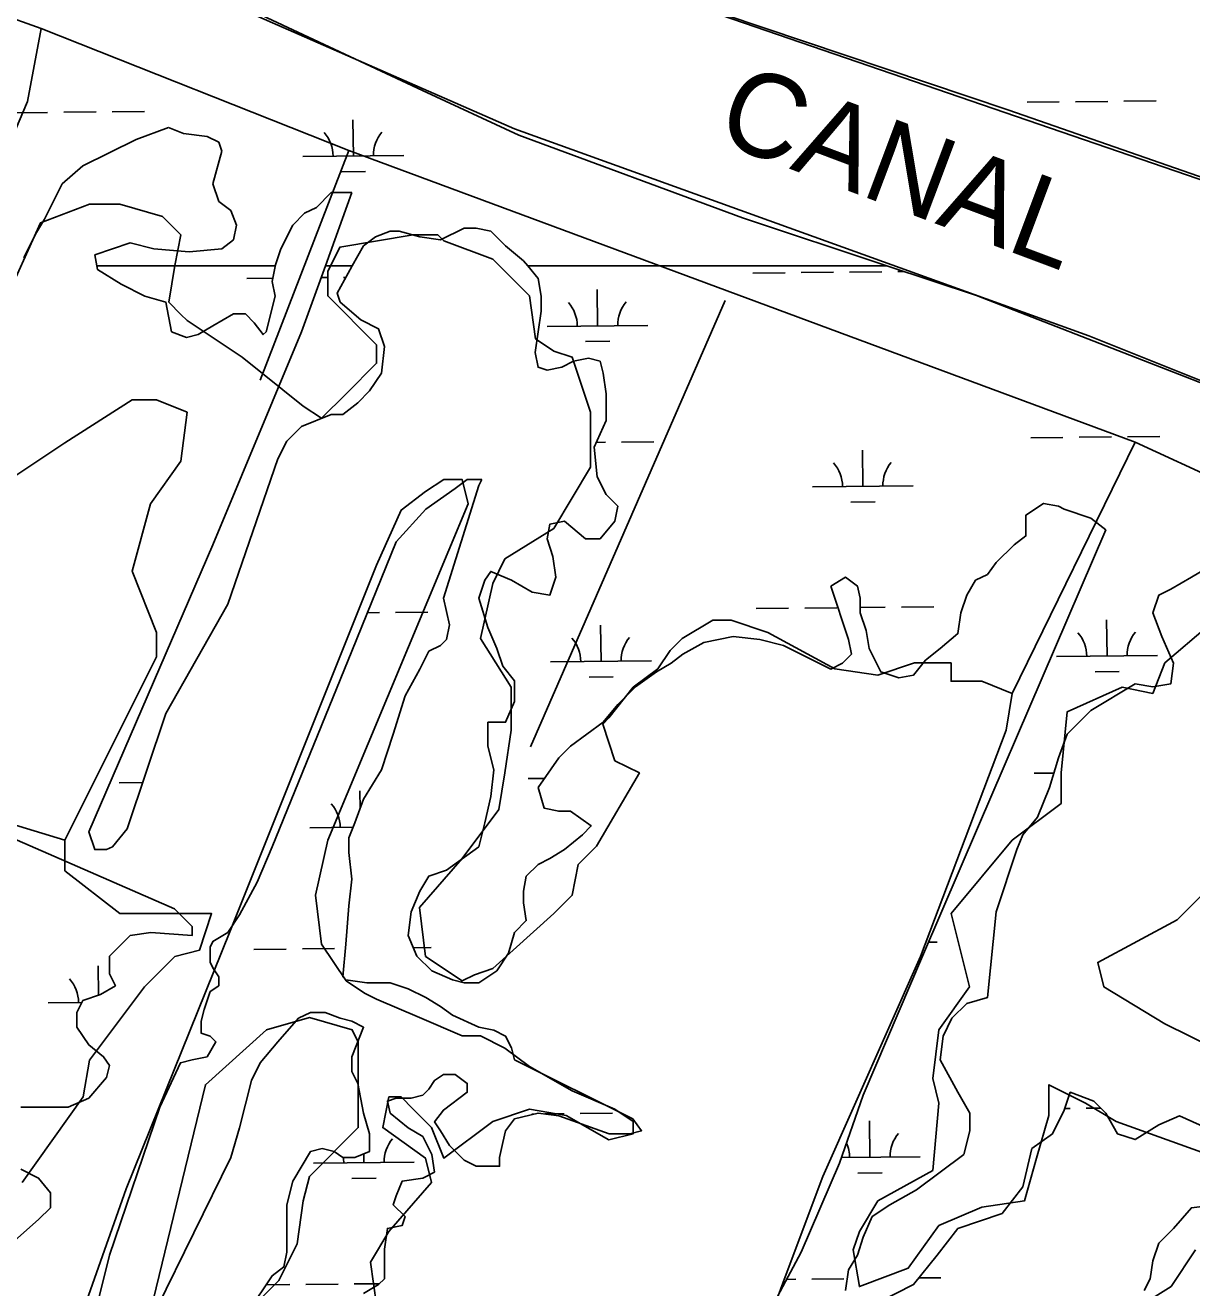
# Model space of a CAD drawing. Extents: x 3734862 to 3772949, y 391520 to 417239.
# Drawn here: x 3749673 to 3750831, y 410654 to 411906 of the extents above; entities that cross this region are included whole.
import ezdxf

# ---------------------------------------------------------------- set-up
doc = ezdxf.new("R2010")
doc.units = 0
for name, color, linetype in [('V-RIVR-IDEN', 7, 'Continuous'), ('V-TOPO-SHOR', 7, 'Continuous'), ('V-WETL-SWMP', 7, 'Continuous')]:
    doc.layers.add(name, color=color, linetype=linetype)

msp = doc.modelspace()

# ---------------------------------------------------------------- linework, layer by layer
at = {"layer": 'V-TOPO-SHOR'}
for p, q in [((3750158.8, 411802.9), (3749824.8, 411949.3)), ((3750364, 411915.4), (3750892.1, 411734.2)), ((3750728.6, 411597.7), (3750158.8, 411802.9)), ((3750174.7, 411190.1), (3750367.8, 411632.7)), ((3751106.7, 411445.6), (3750728.6, 411597.7)), ((3750774.5, 411492.3), (3750652.6, 411243))]:
    msp.add_line(p, q, dxfattribs=at)
for points in [[(3745988.9, 413184.7), (3746111, 413184.7), (3746514, 413025.9), (3746807.1, 412928.2), (3746990.3, 412854.9), (3747344.5, 412732.8), (3747881.9, 412561.8), (3748565.8, 412305.3), (3749054.3, 412122.1), (3749518.4, 411963.4), (3749689.4, 411902.3), (3749994.4, 411781.5)], [(3749689.4, 411902.3), (3749675.7, 411829.9), (3749438.3, 411270.5), (3749434.2, 411194.1), (3749518.7, 411157.9), (3749659.6, 411113.6), (3749712.8, 411097.5)], [(3752115.6, 411001.4), (3751563.4, 411176.7), (3751212.8, 411290.7), (3750774.5, 411492.3), (3749994.4, 411781.5), (3749906.7, 411553.6)], [(3750385.8, 410551.9), (3750428.2, 410667.1), (3750464.6, 410764.1), (3750561.6, 410982.3), (3750646.5, 411206.6), (3750652.6, 411243), (3750622.3, 411255.1), (3750591.9, 411255.1), (3750591.9, 411273.3), (3750555.6, 411273.3), (3750519.2, 411261.2), (3750476.7, 411267.3), (3750410.1, 411303.6), (3750373.7, 411315.8), (3750355.5, 411315.8), (3750325.2, 411297.6), (3750313.1, 411285.5), (3750300.9, 411267.3), (3750276.7, 411249.1), (3750252.4, 411218.8), (3750246.4, 411212.7), (3750258.5, 411176.3), (3750282.7, 411164.2), (3750240.3, 411091.5), (3750222.1, 411073.3), (3750216.1, 411042.9), (3750197.9, 411024.8), (3750137.2, 410970.2), (3750119, 410964.1), (3750106.9, 410958.1), (3750070.5, 410982.3), (3750064.5, 411030.8), (3750106.9, 411079.3), (3750143.3, 411127.8), (3750149.4, 411164.2), (3750155.4, 411206.6), (3750155.4, 411249.1), (3750125.1, 411297.6), (3750137.2, 411352.1), (3750149.4, 411376.4), (3750197.9, 411406.7), (3750234.2, 411467.3), (3750234.2, 411521.9), (3750216.1, 411576.5), (3750197.9, 411582.5), (3750179.7, 411594.7), (3750173.6, 411637.1), (3750137.2, 411673.5), (3750088.7, 411691.7), (3750082.7, 411697.7), (3750058.4, 411697.7), (3749985.7, 411685.6), (3749973.5, 411661.3), (3749973.5, 411637.1), (3750022, 411588.6), (3750022, 411570.4), (3749991.7, 411540.1), (3749967.5, 411515.8), (3749949.3, 411528), (3749888.7, 411576.5), (3749834.1, 411612.8), (3749828, 411618.9), (3749815.9, 411631), (3749822, 411667.4), (3749828, 411697.7), (3749809.8, 411715.9), (3749767.4, 411728), (3749737.1, 411728), (3749688.6, 411709.8), (3749664.3, 411655.3)], [(3749658.3, 411455.2), (3749712.8, 411491.6), (3749779.5, 411534), (3749803.8, 411534), (3749834.1, 411521.9), (3749828, 411473.4), (3749797.7, 411431), (3749779.5, 411364.3), (3749803.8, 411303.6), (3749803.8, 411279.4), (3749712.8, 411097.5), (3749712.8, 411067.2), (3749767.4, 411024.8), (3749858.4, 411024.8), (3749846.2, 410988.4), (3749822, 410982.3), (3749791.7, 410952), (3749737.1, 410879.3), (3749731, 410842.9), (3749670.4, 410758)], [(3749700.7, 410545.8), (3749773.5, 410751.9), (3749876.5, 411006.6), (3750022, 411370.3), (3750046.3, 411424.9), (3750070.5, 411443.1), (3750088.7, 411455.2), (3750106.9, 411455.2), (3750113, 411431), (3749973.5, 411097.5), (3749961.4, 411042.9), (3749967.5, 410994.4), (3749991.7, 410958.1), (3750009.9, 410945.9), (3750022, 410939.9), (3750064.5, 410921.7), (3750106.9, 410903.5), (3750125.1, 410903.5), (3750149.4, 410891.4), (3750173.6, 410873.2), (3750216.1, 410848.9), (3750258.5, 410830.8), (3750276.7, 410818.6), (3750276.7, 410806.5), (3750252.4, 410800.4), (3750210, 410824.7), (3750173.6, 410830.8), (3750137.2, 410818.6), (3750088.7, 410782.3), (3750076.6, 410812.6), (3750058.4, 410830.8), (3750046.3, 410842.9), (3750034.2, 410842.9), (3750028.1, 410812.6), (3750070.5, 410782.3), (3750070.5, 410782.3), (3750076.6, 410758), (3750034.2, 410709.5), (3750016, 410679.2), (3750022, 410636.7)], [(3750846.6, 411309.7), (3750804.1, 411273.3), (3750792, 411243), (3750761.7, 411249.1), (3750707.1, 411224.8), (3750701.1, 411164.2), (3750701.1, 411133.9), (3750652.6, 411097.5), (3750591.9, 411024.8), (3750610.1, 410952), (3750579.8, 410909.6), (3750573.8, 410861.1), (3750579.8, 410836.8), (3750573.8, 410770.1), (3750519.2, 410739.8), (3750501, 410709.5), (3750494.9, 410691.3), (3750501, 410654.9), (3750549.5, 410673.1), (3750579.8, 410715.6), (3750622.3, 410733.8), (3750664.7, 410739.8), (3750676.8, 410782.3), (3750688.9, 410824.7), (3750688.9, 410855), (3750725.3, 410836.8), (3750755.6, 410818.6), (3750840.5, 410788.3)], [(3750876.9, 410879.3), (3750804.1, 410915.6), (3750743.5, 410952), (3750737.4, 410976.3), (3750816.3, 411018.7), (3750846.6, 411049)], [(3749864.4, 410600.4), (3749925, 410661), (3749943.2, 410697.4), (3749949.3, 410739.8), (3749955.4, 410764.1), (3750003.9, 410812.6), (3750003.9, 410836.8), (3750003.9, 410897.4), (3749997.8, 410909.6), (3749955.4, 410921.7), (3749912.9, 410909.6), (3749852.3, 410855), (3749797.7, 410630.7)], [(3750834.4, 410691.3), (3750810.2, 410654.9), (3750761.7, 410624.6)]]:
    msp.add_lwpolyline(points, dxfattribs=at)
at = {"layer": 'V-WETL-SWMP'}
for p, q in [((3750067.6, 411840.8), (3749902.8, 411917.9)), ((3750649.3, 411821.4), (3750365.8, 411916.4)), ((3750163.2, 411796.7), (3750067.6, 411840.8)), ((3750667.3, 411829.2), (3750699.3, 411829.6)), ((3750715.3, 411829.7), (3750747.3, 411830.1)), ((3750763.3, 411830.2), (3750795.3, 411830.6)), ((3749663.7, 411818.8), (3749695.7, 411819.1)), ((3749711.7, 411819.3), (3749743.7, 411819.6)), ((3749759.7, 411819.8), (3749791.7, 411820.1)), ((3750900.9, 411733.6), (3750649.3, 411821.4)), ((3749783.4, 411792.4), (3749815.7, 411804.2)), ((3749815.7, 411804.2), (3749830.4, 411798.3)), ((3749999, 411775.9), (3749998.6, 411811.9)), ((3749730.7, 411766), (3749783.4, 411792.4)), ((3749830.4, 411798.3), (3749853.8, 411795.4)), ((3749853.8, 411795.4), (3749865.6, 411789.5)), ((3749865.6, 411789.5), (3749868.5, 411780.7)), ((3750385, 411714.7), (3750163.2, 411796.7)), ((3749868.5, 411780.7), (3749859.7, 411748.4)), ((3749949, 411775.3), (3750049, 411776.4)), ((3749710.1, 411748.4), (3749730.7, 411766)), ((3749987.1, 411760.3), (3750011.1, 411760.6)), ((3749692.5, 411713.2), (3749710.1, 411748.4)), ((3749859.7, 411748.4), (3749865.6, 411730.8)), ((3749962.3, 411724.9), (3749977, 411739.6)), ((3749997.5, 411739.6), (3749971.3, 411667)), ((3749977, 411739.6), (3749997.5, 411739.6)), ((3749865.6, 411730.8), (3749877.3, 411722)), ((3749950.6, 411719.1), (3749962.3, 411724.9)), ((3749683.7, 411698.5), (3749692.5, 411713.2)), ((3749877.3, 411722), (3749883.1, 411707.3)), ((3749938.9, 411707.3), (3749950.6, 411719.1)), ((3750528.3, 411667), (3750385, 411714.7)), ((3749883.1, 411707.3), (3749880.2, 411692.7)), ((3749927.1, 411683.9), (3749938.9, 411707.3)), ((3750021, 411695.6), (3750035.6, 411701.5)), ((3750035.6, 411701.5), (3750044.4, 411701.5)), ((3750044.4, 411701.5), (3750065, 411695.6)), ((3750085.5, 411692.7), (3750108.9, 411704.4)), ((3750108.9, 411704.4), (3750120.7, 411704.4)), ((3750120.7, 411704.4), (3750135.3, 411701.5)), ((3750135.3, 411701.5), (3750150, 411686.8)), ((3749672, 411675.1), (3749683.7, 411698.5)), ((3749777.6, 411689.7), (3749742.4, 411678)), ((3749801, 411683.9), (3749777.6, 411689.7)), ((3749880.2, 411692.7), (3749868.5, 411683.9)), ((3750009.2, 411686.8), (3750021, 411695.6)), ((3750065, 411695.6), (3750085.5, 411692.7)), ((3749742.4, 411678), (3749744.6, 411667)), ((3749836.2, 411680.9), (3749801, 411683.9)), ((3749868.5, 411683.9), (3749836.2, 411680.9)), ((3749921.5, 411667), (3749927.1, 411683.9)), ((3749997.9, 411667), (3750009.2, 411686.8)), ((3750150, 411686.8), (3750167.6, 411672.1)), ((3749744.6, 411667), (3749921.5, 411667)), ((3749971.3, 411667), (3749997.9, 411667)), ((3750167.6, 411672.1), (3750171.9, 411667)), ((3750171.9, 411667), (3750528.3, 411667)), ((3749893.3, 411654.5), (3749919, 411654.8)), ((3749967, 411655.3), (3749973.3, 411655.4)), ((3749989.3, 411655.5), (3749991.6, 411655.6)), ((3750395.2, 411659.8), (3750427.2, 411660.2)), ((3750443.2, 411660.3), (3750475.2, 411660.7)), ((3750491.2, 411660.8), (3750523.2, 411661.2)), ((3750539.2, 411661.4), (3750545.1, 411661.4)), ((3750241.2, 411607.5), (3750240.8, 411643.5)), ((3750191.2, 411606.9), (3750291.2, 411608)), ((3750229.3, 411591.9), (3750253.3, 411592.2)), ((3750240.1, 411492), (3750249, 411492.1)), ((3750265, 411492.3), (3750297, 411492.6)), ((3750670.9, 411496.6), (3750702.9, 411496.9)), ((3750718.9, 411497.1), (3750750.9, 411497.4)), ((3750766.9, 411497.6), (3750798.9, 411497.9)), ((3750504.3, 411448.4), (3750503.9, 411484.4)), ((3750454.3, 411447.8), (3750554.3, 411448.9)), ((3750492.5, 411432.8), (3750516.5, 411433.1)), ((3750398.7, 411327.2), (3750430.7, 411327.5)), ((3750446.7, 411327.7), (3750478.7, 411328)), ((3750501.9, 411328.3), (3750526.7, 411328.5)), ((3750542.7, 411328.7), (3750574.7, 411329)), ((3750013, 411323.1), (3750024.8, 411323.2)), ((3750040.8, 411323.4), (3750072.8, 411323.7)), ((3750746.6, 411280.1), (3750746.2, 411316.1)), ((3750244.7, 411274.8), (3750244.3, 411310.8)), ((3750194.7, 411274.3), (3750294.7, 411275.3)), ((3750696.6, 411279.6), (3750796.6, 411280.6)), ((3750734.7, 411264.6), (3750758.7, 411264.8)), ((3750232.8, 411259.2), (3750256.8, 411259.5)), ((3750674.4, 411163.9), (3750693.8, 411164.1)), ((3749766.6, 411154.3), (3749789.9, 411154.6)), ((3750172.5, 411158.6), (3750188.5, 411158.8)), ((3750005.7, 411128.7), (3750005.5, 411146.4)), ((3749955.9, 411109.9), (3749998.7, 411110.3)), ((3749994.1, 411094.9), (3749994.6, 411094.9)), ((3749900.4, 410989.2), (3749932.4, 410989.6)), ((3749948.4, 410989.7), (3749980.4, 410990.1)), ((3750058.5, 410990.9), (3750076.3, 410991.1)), ((3750569.4, 410996.3), (3750578.2, 410996.4)), ((3749746.2, 410943.7), (3749745.9, 410972.8)), ((3749696.3, 410936.3), (3749729.7, 410936.7)), ((3750176, 410825.9), (3750178, 410826)), ((3750189, 410826.1), (3750208, 410826.3)), ((3750224, 410826.5), (3750256, 410826.8)), ((3750704.7, 410831.5), (3750709.9, 410831.6)), ((3750725.9, 410831.8), (3750740.4, 410831.9)), ((3750511.3, 410783.1), (3750510.9, 410819.1)), ((3750009.4, 410777.8), (3750009.3, 410786.6)), ((3749959.4, 410777.2), (3750059.4, 410778.3)), ((3750483.3, 410782.8), (3750561.3, 410783.6)), ((3749997.6, 410762.2), (3750021.6, 410762.5)), ((3750499.5, 410767.5), (3750523.5, 410767.8)), ((3750428.8, 410662.1), (3750437.8, 410662.2)), ((3750453.7, 410662.4), (3750485.7, 410662.7)), ((3750560, 410663.5), (3750581.7, 410663.7)), ((3749912.3, 410656.7), (3749935.9, 410656.9)), ((3749951.9, 410657.1), (3749983.9, 410657.4)), ((3749999.9, 410657.6), (3750024.9, 410657.8))]:
    msp.add_line(p, q, dxfattribs=at)
for points in [[(3749997.9, 411667), (3749971.3, 411667), (3749947.7, 411601.7), (3749859.7, 411390.4), (3749736.5, 411105.8), (3749742.4, 411088.2), (3749754.1, 411088.2), (3749760, 411091.1), (3749774.7, 411108.7), (3749812.8, 411223.2), (3749874.4, 411331.7), (3749924.2, 411475.5), (3749933, 411493.1), (3749947.7, 411507.8), (3749977, 411519.5), (3749988.7, 411519.5), (3750003.4, 411531.3), (3750015.1, 411543), (3750026.8, 411560.6), (3750029.8, 411587), (3750023.9, 411604.6), (3750006.3, 411613.4), (3749985.8, 411631), (3749982.9, 411639.8), (3749997.5, 411666.3)], [(3749921.5, 411667), (3749744.6, 411667), (3749745.3, 411663.3), (3749768.8, 411648.7), (3749792.2, 411636.9), (3749812.8, 411631), (3749818.6, 411601.7), (3749833.3, 411595.8), (3749845, 411598.8), (3749859.7, 411607.6), (3749880.2, 411619.3), (3749891.9, 411619.3), (3749900.7, 411610.5), (3749909.5, 411598.8), (3749912.5, 411601.7), (3749921.3, 411636.9), (3749918.3, 411651.6), (3749921.3, 411666.3)]]:
    msp.add_lwpolyline(points, close=True, dxfattribs=at)
for points in [[(3750861.7, 411542.4), (3750617.1, 411637.5), (3750528.3, 411667), (3750171.9, 411667), (3750182.3, 411654.5), (3750185.2, 411636.9), (3750185.2, 411622.2), (3750179.3, 411581.2), (3750182.3, 411566.5), (3750191.1, 411563.6), (3750205.7, 411566.5), (3750217.4, 411572.4), (3750232.1, 411575.3), (3750243.8, 411572.4), (3750246.8, 411560.6), (3750249.7, 411540.1), (3750249.7, 411513.7), (3750238, 411487.3), (3750240.9, 411457.9), (3750249.7, 411440.3), (3750261.4, 411428.6), (3750258.5, 411413.9), (3750243.8, 411396.3), (3750229.2, 411396.3), (3750208.6, 411413.9), (3750194, 411411), (3750191.1, 411396.3), (3750196.9, 411378.7), (3750199.8, 411358.2), (3750194, 411340.5), (3750176.4, 411343.5), (3750155.9, 411355.2), (3750135.3, 411364), (3750129.5, 411355.2), (3750123.6, 411337.6), (3750132.4, 411308.3), (3750141.2, 411287.7), (3750147.1, 411270.1), (3750158.8, 411255.5), (3750158.8, 411234.9), (3750150, 411214.4), (3750132.4, 411214.4), (3750132.4, 411190.9), (3750138.3, 411167.4), (3750135.3, 411141), (3750129.5, 411114.6), (3750123.6, 411091.1), (3750091.4, 411067.7), (3750073.8, 411061.8), (3750065, 411047.1), (3750056.2, 411026.6), (3750053.2, 411003.1), (3750062, 410982.6), (3750076.7, 410967.9), (3750097.2, 410959.1), (3750108.9, 410956.2), (3750123.6, 410956.2), (3750141.2, 410967.9), (3750152.9, 410985.5), (3750158.8, 411006), (3750170.5, 411017.8), (3750167.6, 411035.4), (3750167.6, 411047.1), (3750170.5, 411061.8), (3750182.3, 411073.5), (3750194, 411079.4), (3750208.6, 411088.2), (3750226.2, 411102.9), (3750235, 411111.7), (3750214.5, 411126.3), (3750202.8, 411126.3), (3750188.1, 411129.3), (3750182.3, 411149.8), (3750202.8, 411179.2), (3750214.5, 411190.9), (3750246.8, 411214.4), (3750261.4, 411232), (3750279, 411249.6), (3750299.6, 411264.3), (3750314.2, 411273.1), (3750325.9, 411281.9), (3750346.5, 411293.6), (3750375.8, 411299.5), (3750402.2, 411296.5), (3750425.6, 411290.7), (3750472.6, 411267.2), (3750484.3, 411273.1), (3750493.1, 411281.9), (3750490.2, 411296.5), (3750472.6, 411349.4)], [(3750126.5, 411455), (3750111.9, 411455), (3750100.1, 411446.2), (3750070.8, 411425.6), (3750041.5, 411393.4), (3749997.5, 411284.8), (3749918.3, 411091.1), (3749903.7, 411055.9), (3749886.1, 411023.6), (3749874.4, 411006), (3749859.7, 410997.2), (3749856.8, 410991.4), (3749856.8, 410976.7), (3749859.7, 410970.8), (3749865.6, 410962), (3749865.6, 410953.2), (3749856.8, 410947.4), (3749850.9, 410929.7), (3749848, 410918), (3749848, 410906.3), (3749856.8, 410903.3), (3749862.6, 410897.5), (3749853.8, 410882.8), (3749839.2, 410879.9), (3749827.4, 410876.9), (3749806.9, 410832.9), (3749757.1, 410686.2), (3749716, 410521.9)], [(3750009.2, 410648.1), (3750023.9, 410656.9), (3750029.8, 410662.7), (3750029.8, 410692.1), (3750032.7, 410712.6), (3750047.4, 410715.5), (3750050.3, 410724.3), (3750038.6, 410736.1), (3750041.5, 410744.9), (3750047.4, 410759.6), (3750067.9, 410762.5), (3750079.6, 410768.4), (3750076.7, 410786), (3750067.9, 410803.6), (3750053.2, 410812.4), (3750035.6, 410827), (3750032.7, 410838.8), (3750041.5, 410841.7), (3750056.2, 410841.7), (3750067.9, 410844.7), (3750073.8, 410850.5), (3750079.6, 410859.3), (3750088.4, 410865.2), (3750100.1, 410865.2), (3750111.9, 410856.4), (3750111.9, 410847.6), (3750088.4, 410830), (3750079.6, 410818.2), (3750085.5, 410809.4), (3750094.3, 410794.8), (3750108.9, 410780.1), (3750120.7, 410774.2), (3750144.1, 410774.2), (3750144.1, 410783), (3750147.1, 410797.7), (3750150, 410809.4), (3750158.8, 410821.2), (3750182.3, 410827), (3750202.8, 410824.1), (3750252.6, 410806.5), (3750273.2, 410806.5), (3750284.9, 410809.4), (3750276.1, 410821.2), (3750158.8, 410879.9), (3750155.9, 410891.6), (3750150, 410903.3), (3750138.3, 410909.2), (3750123.6, 410912.1), (3750097.2, 410923.9), (3750085.5, 410932.7), (3750070.8, 410941.5), (3750053.2, 410950.3), (3750035.6, 410956.2), (3750012.2, 410956.2), (3749991.6, 410959.1), (3749988.7, 410962), (3749991.6, 410994.3), (3749994.6, 411032.4), (3749997.5, 411058.9), (3749994.6, 411085.3), (3749994.6, 411099.9), (3750000.4, 411114.6), (3750009.2, 411138.1), (3750026.8, 411167.4), (3750038.6, 411202.6), (3750050.3, 411240.8), (3750065, 411267.2), (3750073.8, 411284.8), (3750085.5, 411290.7), (3750091.3, 411296.5), (3750094.3, 411311.2), (3750088.4, 411337.6), (3750123.6, 411449.1), (3750126.5, 411455)], [(3750472.6, 411349.4), (3750487.2, 411358.2), (3750499, 411349.4), (3750501.9, 411337.6), (3750501.9, 411322.9), (3750507.8, 411305.3), (3750510.7, 411287.7), (3750522.4, 411264.3), (3750540, 411258.4), (3750554.7, 411261.3), (3750566.4, 411276), (3750581.1, 411287.7), (3750598.7, 411302.4), (3750601.6, 411322.9), (3750607.5, 411340.5), (3750616.2, 411355.2), (3750628, 411361.1), (3750636.8, 411372.8), (3750654.4, 411390.4), (3750666.1, 411399.2), (3750666.1, 411419.8), (3750683.7, 411431.5), (3750698.4, 411428.6), (3750704.2, 411425.6), (3750730.6, 411416.8), (3750745.3, 411405.1), (3750619.2, 411111.7), (3750563.5, 410982.6), (3750504.8, 410844.7), (3750481.4, 410777.2), (3750443.2, 410689.1), (3750396.3, 410601.1)], [(3750487.2, 410651), (3750490.2, 410671.5), (3750499, 410686.2), (3750504.8, 410703.8), (3750513.6, 410724.3), (3750531.2, 410736.1), (3750557.6, 410750.8), (3750604.5, 410786), (3750610.4, 410809.4), (3750610.4, 410827), (3750598.7, 410847.6), (3750581.1, 410879.9), (3750584, 410903.3), (3750592.8, 410920.9), (3750607.5, 410935.6), (3750628, 410941.5), (3750636.8, 411026.6), (3750657.3, 411088.2), (3750663.2, 411102.9), (3750677.8, 411120.5), (3750689.6, 411149.8), (3750698.4, 411179.2), (3750707.2, 411202.6), (3750730.6, 411226.1), (3750774.6, 411252.5), (3750792.2, 411249.6), (3750809.8, 411252.5), (3750812.7, 411273.1), (3750801, 411299.5), (3750792.2, 411322.9), (3750798.1, 411340.5), (3750809.8, 411346.4), (3750830.3, 411358.2), (3750845, 411367)], [(3749798.1, 411006), (3749839.2, 411003.1), (3749839.2, 411011.9), (3749821.6, 411029.5), (3749660.3, 411099.9)], [(3749669.1, 410832.9), (3749716, 410832.9), (3749736.5, 410841.7), (3749754.1, 410862.3), (3749757.1, 410874), (3749751.2, 410882.8), (3749736.5, 410894.5), (3749724.8, 410912.1), (3749724.8, 410926.8), (3749730.7, 410938.5), (3749748.3, 410944.4), (3749762.9, 410953.2), (3749757.1, 410965), (3749757.1, 410982.6), (3749777.6, 411003.1), (3749798.1, 411006)], [(3749894.9, 410630.4), (3749918.3, 410665.7), (3749930.1, 410674.5), (3749933, 410689.1), (3749933, 410736.1), (3749938.9, 410759.6), (3749956.5, 410788.9), (3749968.2, 410791.8), (3749979.9, 410788.9), (3749988.7, 410783), (3750000.4, 410783), (3750015.1, 410788.9), (3750015.1, 410806.5), (3750009.2, 410827), (3750003.4, 410856.4), (3749997.5, 410868.1), (3749997.5, 410882.8), (3750009.2, 410912.1), (3749997.5, 410918), (3749985.8, 410920.9), (3749971.1, 410926.8), (3749956.5, 410926.8), (3749944.7, 410920.9), (3749924.2, 410897.5), (3749906.6, 410876.9), (3749897.8, 410859.3), (3749886.1, 410812.4), (3749877.3, 410783), (3749804, 410633.4)], [(3750845, 410812.4), (3750818.6, 410824.1), (3750798.1, 410815.3), (3750774.6, 410800.6), (3750757, 410806.5), (3750745.3, 410827), (3750733.5, 410838.8), (3750710.1, 410847.6), (3750704.2, 410830), (3750692.5, 410806.5), (3750672, 410791.8), (3750663.2, 410753.7), (3750642.6, 410727.3), (3750598.7, 410712.6), (3750578.1, 410686.2), (3750554.7, 410656.9), (3750519.5, 410639.2)], [(3749660.3, 410697.9), (3749686.7, 410721.4), (3749698.4, 410733.1), (3749698.4, 410747.8), (3749686.7, 410762.5), (3749669.1, 410771.3)], [(3750783.4, 410651), (3750789.3, 410662.7), (3750792.2, 410680.3), (3750798.1, 410697.9), (3750812.7, 410712.6), (3750830.3, 410733.1), (3750853.8, 410736.1)]]:
    msp.add_lwpolyline(points, dxfattribs=at)
for centre, start, end in [((3750054.2, 411776.9), 139.8333, 181.377), ((3749943.7, 411775.8), 359.8334, 41.377), ((3750185.9, 411607.4), 359.8334, 41.377), ((3750296.4, 411608.5), 139.8334, 181.377), ((3750449, 411448.3), 359.8334, 41.377), ((3750559.5, 411449.4), 139.8334, 181.377), ((3750691.3, 411280), 359.8334, 41.377), ((3750801.8, 411281.2), 139.8334, 181.377), ((3750189.4, 411274.7), 359.8334, 41.377), ((3750299.9, 411275.9), 139.8334, 181.377), ((3749950.7, 411110.3), 359.8334, 41.377), ((3749691.1, 410936.7), 359.8334, 41.377), ((3750064.7, 410778.8), 139.8334, 181.377), ((3750566.6, 410784.1), 139.8334, 181.377), ((3750456.1, 410782.9), 359.8334, 23.8275), ((3749954.2, 410777.6), 359.8334, 8.7811)]:
    msp.add_arc(centre, 35.2, start, end, dxfattribs=at)

# ---------------------------------------------------------------- texts
at = {"layer": 'V-RIVR-IDEN'}
msp.add_text('CANAL', height=83, rotation=339.421, dxfattribs=at).set_placement((3750355.8, 411791.7))

doc.saveas('drawing.dxf')
